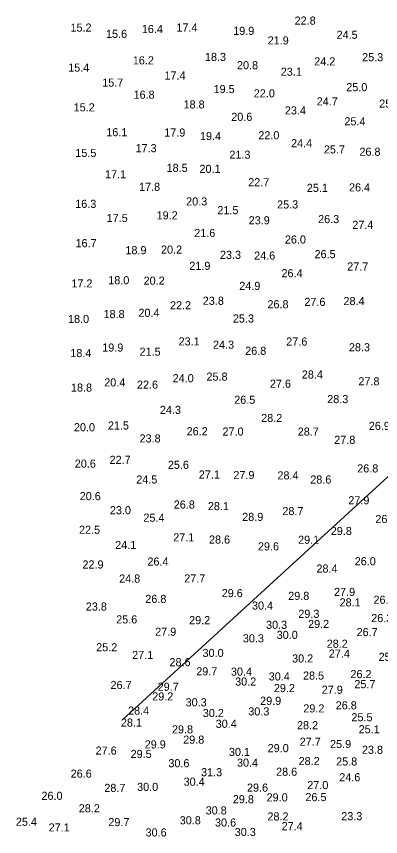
# Model space of a CAD drawing. Extents: x 3040093 to 3056816, y 408076 to 509144.
# Drawn here: x 3044680 to 3044905, y 433714 to 434221 of the extents above; entities that cross this region are included whole.
import ezdxf

# ---------------------------------------------------------------- set-up
doc = ezdxf.new("R2010")
doc.units = 0
for name, color, linetype in [('V-TOPO-SOUN-0610', 7, 'Continuous'), ('V-TOPO-SOUN-0810', 7, 'Continuous'), ('V-TOPO-SOUN-EXSS', 7, 'Continuous')]:
    doc.layers.add(name, color=color, linetype=linetype)

msp = doc.modelspace()

# ---------------------------------------------------------------- linework, layer by layer
at = {"layer": 'V-TOPO-SOUN-EXSS'}
msp.add_line((3044745.73, 433786.68), (3045133.04, 434141.35), dxfattribs=at)

# ---------------------------------------------------------------- texts
at = {"layer": 'V-TOPO-SOUN-0610'}
for s, p in [('27.6 ', (3044728.89, 433764.96)), ('29.5 ', (3044750.51, 433762.86)), ('23.8 ', (3044893.33, 433765.45)), ('26.6 ', (3044713.47, 433750.72)), ('24.6 ', (3044879.32, 433748.49)), ('28.7 ', (3044734.27, 433741.9)), ('30.0 ', (3044754.51, 433742.55)), ('26.0 ', (3044695.46, 433737.04)), ('26.5 ', (3044858.42, 433736.25)), ('28.2 ', (3044718.49, 433729.33)), ('23.3 ', (3044880.56, 433724.47)), ('25.4 ', (3044679.65, 433721.03)), ('27.1 ', (3044699.89, 433717.52)), ('29.7 ', (3044736.77, 433720.8)), ('30.8 ', (3044780.83, 433721.92)), ('27.4 ', (3044843.75, 433718.31)), ('30.6 ', (3044759.73, 433714.43))]:
    msp.add_text(s, height=5, dxfattribs=at).set_placement(p)
at = {"layer": 'V-TOPO-SOUN-0810'}
for s, p in [('22.8 ', (3044851.76, 434215.52)), ('15.2 ', (3044713.37, 434211.19)), ('16.4 ', (3044757.43, 434210.3)), ('17.4 ', (3044778.79, 434211.22)), ('19.9 ', (3044813.83, 434209.18)), ('15.6 ', (3044735.32, 434207.31)), ('21.9 ', (3044835.12, 434203.28)), ('24.5 ', (3044877.68, 434206.76)), ('16.2 ', (3044751.86, 434190.98)), ('18.3 ', (3044796.41, 434193.08)), ('24.2 ', (3044863.87, 434190.35)), ('25.3 ', (3044893.46, 434192.91)), ('15.4 ', (3044711.96, 434186.48)), ('20.8 ', (3044816.19, 434188.02)), ('23.1 ', (3044843.23, 434183.96)), ('17.4 ', (3044771.41, 434181.63)), ('15.7 ', (3044732.96, 434177.23)), ('19.5 ', (3044801.73, 434173.26)), ('25.0 ', (3044883.65, 434174.44)), ('16.8 ', (3044752.32, 434169.78)), ('22.0 ', (3044826.56, 434170.6)), ('18.8 ', (3044783.19, 434163.78)), ('24.7 ', (3044865.41, 434165.62)), ('25.2 ', (3044903.99, 434164.27)), ('15.2 ', (3044715.34, 434161.97)), ('23.4 ', (3044845.75, 434160.07)), ('20.6 ', (3044812.65, 434156.13)), ('25.4 ', (3044882.5, 434153.34)), ('16.1 ', (3044735.49, 434146.62)), ('17.9 ', (3044771.28, 434146.42)), ('19.4 ', (3044793.33, 434144.26)), ('22.0 ', (3044829.35, 434144.75)), ('24.4 ', (3044849.59, 434139.86)), ('15.5 ', (3044716.36, 434133.82)), ('17.3 ', (3044753.53, 434136.78)), ('21.3 ', (3044811.5, 434132.77)), ('25.7 ', (3044869.84, 434136.02)), ('26.8 ', (3044891.78, 434134.55)), ('18.5 ', (3044772.72, 434124.6)), ('20.1 ', (3044793.03, 434124.01)), ('17.1 ', (3044734.73, 434120.67)), ('17.8 ', (3044755.7, 434112.89)), ('22.7 ', (3044823.12, 434115.75)), ('25.1 ', (3044859.3, 434112.27)), ('26.4 ', (3044885.35, 434112.56)), ('16.3 ', (3044716.29, 434102.39)), ('20.3 ', (3044784.8, 434103.9)), ('25.3 ', (3044840.96, 434102.03)), ('21.5 ', (3044804.06, 434098.49)), ('17.5 ', (3044735.72, 434093.67)), ('19.2 ', (3044766.56, 434095.31)), ('23.9 ', (3044823.41, 434092.26)), ('26.3 ', (3044866.29, 434093.01)), ('27.4 ', (3044887.42, 434089.47)), ('21.6 ', (3044789.78, 434084.41)), ('16.7 ', (3044716.49, 434078.12)), ('26.0 ', (3044845.75, 434080.41)), ('18.9 ', (3044747.3, 434073.82)), ('20.2 ', (3044769.28, 434074.18)), ('23.3 ', (3044805.66, 434070.96)), ('24.6 ', (3044826.79, 434070.47)), ('26.5 ', (3044864.06, 434071.36)), ('21.9 ', (3044786.77, 434064.14)), ('27.7 ', (3044884.24, 434063.75)), ('26.4 ', (3044843.66, 434059.58)), ('17.2 ', (3044713.93, 434053.28)), ('18.0 ', (3044736.7, 434055.28)), ('20.2 ', (3044758.52, 434054.99)), ('24.9 ', (3044817.61, 434051.8)), ('23.8 ', (3044795.07, 434042.58)), ('27.6 ', (3044857.8, 434041.89)), ('28.4 ', (3044881.94, 434042.42)), ('22.2 ', (3044774.82, 434039.8)), ('26.8 ', (3044834.99, 434040.42)), ('18.0 ', (3044711.86, 434031.36)), ('18.8 ', (3044733.78, 434034.38)), ('20.4 ', (3044755.34, 434035.17)), ('25.3 ', (3044813.67, 434031.63)), ('23.1 ', (3044780.11, 434017.52)), ('27.6 ', (3044846.61, 434017.42)), ('19.9 ', (3044732.99, 434013.71)), ('21.5 ', (3044756.02, 434011.15)), ('24.3 ', (3044801.37, 434015.48)), ('26.8 ', (3044821.25, 434011.71)), ('28.3 ', (3044885.29, 434013.88)), ('18.4 ', (3044713.27, 434010.3)), ('25.8 ', (3044797.33, 433995.77)), ('28.4 ', (3044856.22, 433997.08)), ('20.4 ', (3044734.21, 433992.19)), ('22.6 ', (3044754.42, 433990.81)), ('24.0 ', (3044776.46, 433994.78)), ('27.6 ', (3044836.5, 433991.37)), ('27.8 ', (3044891.16, 433992.88)), ('18.8 ', (3044713.67, 433989.01)), ('26.5 ', (3044814.46, 433981.49)), ('28.3 ', (3044871.9, 433981.89)), ('24.3 ', (3044768.59, 433975.23)), ('21.5 ', (3044736.47, 433965.62)), ('28.2 ', (3044831.12, 433970.24)), ('26.9 ', (3044897.59, 433965.35)), ('20.0 ', (3044715.51, 433964.53)), ('26.2 ', (3044785.09, 433962.04)), ('27.0 ', (3044807.24, 433961.88)), ('28.7 ', (3044853.69, 433961.84)), ('23.8 ', (3044756.02, 433957.61)), ('27.8 ', (3044876.23, 433956.76)), ('20.6 ', (3044716.03, 433942.06)), ('22.7 ', (3044737.52, 433944.42)), ('25.6 ', (3044773.51, 433941.34)), ('27.1 ', (3044792.61, 433935.33)), ('27.9 ', (3044813.96, 433935.01)), ('26.8 ', (3044890.41, 433939.11)), ('24.5 ', (3044753.99, 433932.28)), ('28.4 ', (3044841.16, 433934.81)), ('28.6 ', (3044861.44, 433932.25)), ('20.6 ', (3044719.08, 433922.01)), ('26.8 ', (3044777.15, 433916.8)), ('28.1 ', (3044798.22, 433915.85)), ('27.9 ', (3044884.93, 433919.45)), ('23.0 ', (3044737.72, 433913.32)), ('28.7 ', (3044844.21, 433912.79)), ('25.4 ', (3044758.39, 433908.69)), ('28.9 ', (3044819.41, 433909.19)), ('26.2 ', (3044901.63, 433907.87)), ('22.5 ', (3044718.66, 433901.25)), ('29.8 ', (3044874.1, 433900.49)), ('27.1 ', (3044776.82, 433896.55)), ('28.6 ', (3044798.9, 433895.21)), ('29.1 ', (3044853.92, 433895.08)), ('24.1 ', (3044740.97, 433891.86)), ('29.6 ', (3044829.12, 433890.98)), ('22.9 ', (3044720.79, 433879.82)), ('26.4 ', (3044760.88, 433881.63)), ('26.0 ', (3044888.86, 433881.82)), ('28.4 ', (3044865.24, 433877.33)), ('24.8 ', (3044743.43, 433871.13)), ('27.7 ', (3044783.62, 433871.23)), ('29.6 ', (3044806.75, 433862.14)), ('29.8 ', (3044847.82, 433860.43)), ('27.9 ', (3044876.1, 433862.86)), ('26.8 ', (3044759.57, 433858.56)), ('30.4 ', (3044825.45, 433854.46)), ('23.8 ', (3044722.85, 433853.84)), ('25.6 ', (3044741.59, 433845.93)), ('29.2 ', (3044786.63, 433845.47)), ('26.3 ', (3044899.07, 433846.74)), ('29.2 ', (3044860.09, 433843.11)), ('27.9 ', (3044765.67, 433838.32)), ('30.3 ', (3044819.8, 433834.25)), ('30.0 ', (3044840.7, 433836.4)), ('25.2 ', (3044729.25, 433828.71)), ('27.1 ', (3044751.46, 433823.95)), ('30.0 ', (3044794.93, 433825.23)), ('27.4 ', (3044872.89, 433824.83)), ('28.6 ', (3044774.5, 433819.52)), ('30.4 ', (3044812.45, 433813.69)), ('30.4 ', (3044835.78, 433810.73)), ('28.5 ', (3044856.94, 433811.25)), ('26.7 ', (3044738.11, 433805.45)), ('29.7 ', (3044767.21, 433804.35)), ('25.7 ', (3044888.67, 433805.97)), ('29.9 ', (3044830.47, 433795.68)), ('28.4 ', (3044748.94, 433789.64)), ('30.2 ', (3044795.07, 433788.14)), ('29.2 ', (3044857.14, 433790.98)), ('26.8 ', (3044877.15, 433792.88)), ('25.1 ', (3044891.32, 433778.12)), ('29.9 ', (3044759.21, 433768.77)), ('29.8 ', (3044782.96, 433771.69)), ('27.7 ', (3044854.88, 433770.44)), ('30.1 ', (3044811.21, 433764.12)), ('25.8 ', (3044877.41, 433758.25)), ('30.6 ', (3044773.84, 433757.16)), ('31.3 ', (3044794.02, 433751.61)), ('28.6 ', (3044840.34, 433751.89)), ('27.0 ', (3044859.57, 433743.67)), ('29.6 ', (3044822.36, 433742.09)), ('30.8 ', (3044796.84, 433728.03)), ('28.2 ', (3044834.99, 433724.3)), ('30.3 ', (3044814.78, 433714.72))]:
    msp.add_text(s, height=5, dxfattribs=at).set_placement(p)
at = {"layer": 'V-TOPO-SOUN-EXSS'}
for s, p in [('28.1 ', (3044879.55, 433856.43)), ('26.2 ', (3044900.48, 433858.04)), ('29.3 ', (3044854.06, 433849.37)), ('30.3 ', (3044834.14, 433842.58)), ('26.7 ', (3044890.05, 433838.09)), ('28.2 ', (3044871.57, 433830.91)), ('30.2 ', (3044850.22, 433821.82)), ('25.3 ', (3044903.63, 433822.83)), ('29.7 ', (3044791.03, 433813.87)), ('26.2 ', (3044886.24, 433812.17)), ('30.2 ', (3044815.05, 433807.55)), ('29.2 ', (3044838.96, 433803.54)), ('29.2 ', (3044763.83, 433798.39)), ('27.9 ', (3044868.49, 433802.49)), ('30.3 ', (3044784.47, 433794.75)), ('30.3 ', (3044823.15, 433789.13)), ('25.5 ', (3044886.83, 433785.53)), ('28.1 ', (3044744.51, 433782.25)), ('29.8 ', (3044776.04, 433778.05)), ('30.4 ', (3044803.04, 433781.5)), ('28.2 ', (3044853.24, 433780.61)), ('25.9 ', (3044873.64, 433769)), ('29.0 ', (3044835.12, 433766.47)), ('28.2 ', (3044854.22, 433758.5)), ('30.4 ', (3044816.19, 433757.51)), ('30.4 ', (3044783.25, 433745.77)), ('29.8 ', (3044813.6, 433734.97)), ('29.0 ', (3044834.47, 433736.09)), ('30.6 ', (3044802.61, 433720.55))]:
    msp.add_text(s, height=5, dxfattribs=at).set_placement(p)

doc.saveas('drawing.dxf')
